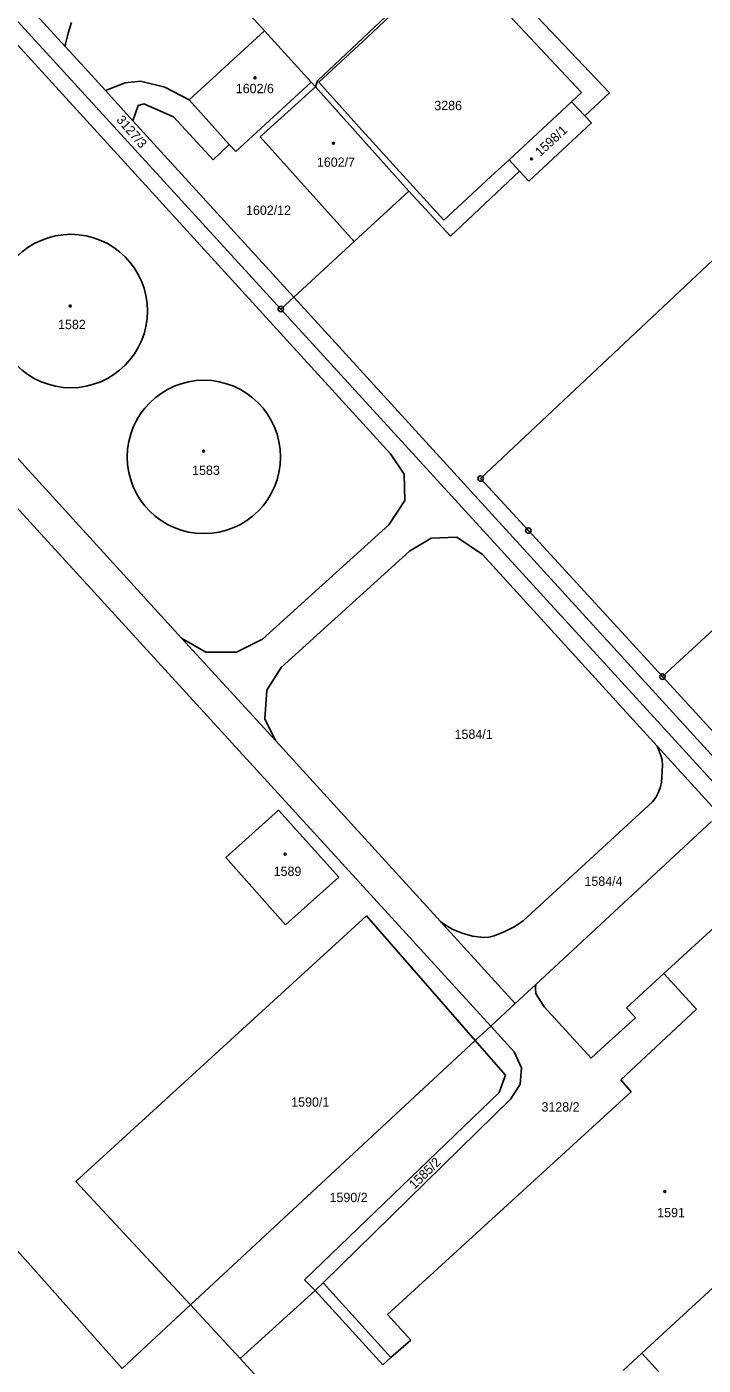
# Model space of a CAD drawing. Extents: x -736345 to -729997, y -1130177 to -1122501.
# Drawn here: x -733393 to -733269.5, y -1125232.9 to -1124988.6 of the extents above; entities that cross this region are included whole.
import ezdxf

# ---------------------------------------------------------------- set-up
doc = ezdxf.new("R2010")
doc.units = 0
for name, color, linetype in [('Vrstva 1', 7, 'Continuous'), ('Vrstva 18', 7, 'Continuous'), ('Vrstva 19', 7, 'Continuous'), ('Vrstva 25', 7, 'Continuous'), ('Vrstva 4', 7, 'Continuous')]:
    doc.layers.add(name, color=color, linetype=linetype)

msp = doc.modelspace()

# ---------------------------------------------------------------- linework, layer by layer
at = {"layer": 'Vrstva 1'}
for points in [[(-733441.53, -1124936.39), (-733346.64, -1125040.1)], [(-733364.15, -1124973.31), (-733349.59, -1124989.35)], [(-733312.87, -1124972.98), (-733339.96, -1124998.43)], [(-733286.59, -1125000.62), (-733312.87, -1124972.98)], [(-733330.89, -1124990.55), (-733315.08, -1124975.64)], [(-733315.08, -1124975.64), (-733291.71, -1125000.58)], [(-733392.57, -1124985.05), (-733386.06, -1124992.16)], [(-733385.5, -1124989.75), (-733384.89, -1124987.83)], [(-733326.58, -1125066.51), (-733395.94, -1124990.55)], [(-733385.96, -1124991.7), (-733385.5, -1124989.75)], [(-733349.59, -1124989.35), (-733363.36, -1125001.94)], [(-733341.07, -1124998.7), (-733349.59, -1124989.35)], [(-733330.89, -1124990.55), (-733339.68, -1124998.71)], [(-733386.06, -1124992.16), (-733385.96, -1124991.7)], [(-733384.41, -1124993.96), (-733386.06, -1124992.16)], [(-733378.69, -1125000.22), (-733384.41, -1124993.96)], [(-733372.28, -1124998.49), (-733375.08, -1124998.81)], [(-733367.83, -1124999.62), (-733372.28, -1124998.49)], [(-733339.96, -1124998.43), (-733340.31, -1124999.55)], [(-733375.08, -1124998.81), (-733378.69, -1125000.22)], [(-733378.69, -1125000.22), (-733373.65, -1125005.74)], [(-733363.36, -1125001.94), (-733367.83, -1124999.62)], [(-733354.83, -1125011.36), (-733341.07, -1124998.7)], [(-733350.42, -1125008.69), (-733340.31, -1124999.55)], [(-733340.31, -1124999.55), (-733341.07, -1124998.7)], [(-733340.31, -1124999.55), (-733323.23, -1125018.58)], [(-733339.68, -1124998.71), (-733331.79, -1125007.53)], [(-733291.71, -1125000.58), (-733293.52, -1125002.26)], [(-733291.12, -1125004.82), (-733286.59, -1125000.62)], [(-733373.65, -1125005.74), (-733372.72, -1125002.94)], [(-733372.72, -1125002.94), (-733371.64, -1125002.65)], [(-733371.64, -1125002.65), (-733366.24, -1125005.02)], [(-733293.52, -1125002.26), (-733304.95, -1125012.85)], [(-733373.65, -1125005.74), (-733344.27, -1125037.92)], [(-733366.24, -1125005.02), (-733358.98, -1125012.85)], [(-733289.89, -1125006.13), (-733291.12, -1125004.82)], [(-733316.83, -1125023.87), (-733331.79, -1125007.53)], [(-733301.34, -1125016.74), (-733289.89, -1125006.13)], [(-733358.98, -1125012.85), (-733356.05, -1125010.06)], [(-733356.05, -1125010.06), (-733354.83, -1125011.36)], [(-733333.21, -1125027.76), (-733350.42, -1125008.69)], [(-733444.88, -1125012.34), (-733364.79, -1125100.16)], [(-733304.95, -1125012.85), (-733308.25, -1125015.9)], [(-733450.73, -1125015.33), (-733308.28, -1125170.99)], [(-733315.62, -1125026.8), (-733303.01, -1125014.94)], [(-733303.01, -1125014.94), (-733301.34, -1125016.74)], [(-733308.25, -1125015.9), (-733316.83, -1125023.87)], [(-733323.23, -1125018.58), (-733333.21, -1125027.76)], [(-733323.23, -1125018.58), (-733315.62, -1125026.8)], [(-733255.53, -1125019.72), (-733310.13, -1125071.04)], [(-733333.21, -1125027.76), (-733344.27, -1125037.92)], [(-733346.64, -1125040.1), (-733344.27, -1125037.92)], [(-733346.64, -1125040.1), (-733264.25, -1125130.15)], [(-733344.27, -1125037.92), (-733204.53, -1125190.97)], [(-733326.58, -1125066.51), (-733324.11, -1125070.23)], [(-733324.11, -1125070.23), (-733323.96, -1125075.04)], [(-733310.13, -1125071.04), (-733301.41, -1125080.54)], [(-733323.96, -1125075.04), (-733326.93, -1125079.52)], [(-733326.93, -1125079.52), (-733350.01, -1125100.38)], [(-733301.41, -1125080.54), (-733276.93, -1125107.2)], [(-733319.2, -1125081.9), (-733323.14, -1125084.3)], [(-733314.51, -1125081.77), (-733319.2, -1125081.9)], [(-733309.8, -1125084.88), (-733314.51, -1125081.77)], [(-733323.14, -1125084.3), (-733346.56, -1125105.52)], [(-733309.8, -1125084.88), (-733277.9, -1125119.87)], [(-733276.93, -1125107.2), (-733265.16, -1125096.35)], [(-733347.59, -1125118.84), (-733364.79, -1125100.16)], [(-733364.79, -1125100.16), (-733360.35, -1125102.75)], [(-733354.7, -1125102.73), (-733350.01, -1125100.38)], [(-733360.35, -1125102.75), (-733354.7, -1125102.73)], [(-733346.56, -1125105.52), (-733349.18, -1125109.67)], [(-733276.93, -1125107.2), (-733198.33, -1125192.81)], [(-733349.18, -1125109.67), (-733349.54, -1125114.9)], [(-733349.54, -1125114.9), (-733347.59, -1125118.84)], [(-733317.47, -1125151.9), (-733347.59, -1125118.84)], [(-733277.9, -1125119.87), (-733277.64, -1125120.51)], [(-733277.9, -1125119.87), (-733266.57, -1125132.3)], [(-733277.64, -1125120.51), (-733277.26, -1125121.42)], [(-733277.26, -1125121.42), (-733276.98, -1125122.39)], [(-733276.98, -1125122.39), (-733276.89, -1125123.35)], [(-733276.89, -1125123.35), (-733277.12, -1125126.5)], [(-733277.34, -1125127.46), (-733277.7, -1125128.39)], [(-733277.12, -1125126.5), (-733277.34, -1125127.46)], [(-733278.77, -1125130.04), (-733302.35, -1125151.78)], [(-733278.16, -1125129.27), (-733278.77, -1125130.04)], [(-733277.7, -1125128.39), (-733278.16, -1125129.27)], [(-733356.7, -1125140.21), (-733347.06, -1125131.54)], [(-733347.06, -1125131.54), (-733336.05, -1125143.8)], [(-733267.98, -1125133.61), (-733300.07, -1125163.37)], [(-733345.75, -1125152.52), (-733356.7, -1125140.21)], [(-733336.05, -1125143.8), (-733345.75, -1125152.52)], [(-733263.92, -1125149.73), (-733276.66, -1125161.4)], [(-733384.06, -1125199.33), (-733330.99, -1125150.84)], [(-733330.99, -1125150.84), (-733311.11, -1125173.61)], [(-733317.07, -1125152.17), (-733317.47, -1125151.9)], [(-733317.47, -1125151.9), (-733303.84, -1125166.87)], [(-733315.35, -1125153.3), (-733317.07, -1125152.17)], [(-733302.35, -1125151.78), (-733304.02, -1125152.87)], [(-733313.52, -1125154.02), (-733315.35, -1125153.3)], [(-733311.63, -1125154.57), (-733313.52, -1125154.02)], [(-733309.64, -1125154.81), (-733311.63, -1125154.57)], [(-733308.66, -1125154.74), (-733309.64, -1125154.81)], [(-733307.67, -1125154.5), (-733308.66, -1125154.74)], [(-733305.81, -1125153.76), (-733307.67, -1125154.5)], [(-733304.02, -1125152.87), (-733305.81, -1125153.76)], [(-733276.66, -1125161.4), (-733283.51, -1125167.64)], [(-733276.66, -1125161.4), (-733270.73, -1125167.89)], [(-733300.07, -1125163.37), (-733303.84, -1125166.87)], [(-733300.12, -1125164.04), (-733300.07, -1125163.37)], [(-733300.05, -1125165.01), (-733300.12, -1125164.04)], [(-733303.84, -1125166.87), (-733308.28, -1125170.99)], [(-733299.51, -1125165.96), (-733300.05, -1125165.01)], [(-733298.49, -1125167.49), (-733299.51, -1125165.96)], [(-733298.49, -1125167.49), (-733289.96, -1125176.81)], [(-733281.87, -1125169.45), (-733286.73, -1125173.86)], [(-733284.53, -1125180.78), (-733270.73, -1125167.89)], [(-733283.51, -1125167.64), (-733281.87, -1125169.45)], [(-733308.28, -1125170.99), (-733311.11, -1125173.61)], [(-733308.28, -1125170.99), (-733303.99, -1125175.68)], [(-733311.11, -1125173.61), (-733363.14, -1125221.87)], [(-733305.6, -1125179.92), (-733311.11, -1125173.61)], [(-733288.17, -1125175.17), (-733286.73, -1125173.86)], [(-733303.99, -1125175.68), (-733302.69, -1125178.6)], [(-733289.96, -1125176.81), (-733288.17, -1125175.17)], [(-733302.69, -1125178.6), (-733302.94, -1125181.56)], [(-733306.76, -1125183.08), (-733305.6, -1125179.92)], [(-733302.94, -1125181.56), (-733304.61, -1125184.28)], [(-733282.66, -1125183), (-733284.53, -1125180.78)], [(-733342.32, -1125217.31), (-733306.76, -1125183.08)], [(-733304.61, -1125184.28), (-733338.88, -1125217.85)], [(-733282.66, -1125183), (-733327.15, -1125223.62)], [(-733363.14, -1125221.87), (-733384.06, -1125199.33)], [(-733396.24, -1125210.3), (-733375.61, -1125233.44)], [(-733262.4, -1125213.87), (-733280.69, -1125230.68)], [(-733340.38, -1125219.22), (-733342.32, -1125217.31)], [(-733340.38, -1125219.22), (-733338.88, -1125217.85)], [(-733338.88, -1125217.85), (-733326.51, -1125231.43)], [(-733354.07, -1125231.64), (-733340.38, -1125219.22)], [(-733363.14, -1125221.87), (-733375.61, -1125233.44)], [(-733363.14, -1125221.87), (-733354.07, -1125231.64)], [(-733327.15, -1125223.62), (-733322.86, -1125228.3)], [(-733326.51, -1125231.43), (-733322.86, -1125228.3)], [(-733280.69, -1125230.68), (-733284.11, -1125233.83)], [(-733277.65, -1125234), (-733280.69, -1125230.68)], [(-733312.89, -1125276.75), (-733354.07, -1125231.64)]]:
    msp.add_lwpolyline(points, dxfattribs=at)
for centre in [(-733384.99, -1125040.47), (-733360.69, -1125067.1)]:
    msp.add_circle(centre, 14, dxfattribs=at)
at = {"layer": 'Vrstva 25'}
for centre, radius in [((-733351.35, -1124997.92), 0.175), ((-733337.03, -1125009.86), 0.175), ((-733300.85, -1125012.72), 0.175), ((-733385.1, -1125039.55), 0.175), ((-733346.64, -1125040.1), 0.5), ((-733346.64, -1125040.1), 0.032), ((-733360.76, -1125066.04), 0.175), ((-733310.13, -1125071.04), 0.5), ((-733310.13, -1125071.04), 0.032), ((-733301.41, -1125080.54), 0.5), ((-733301.41, -1125080.54), 0.032), ((-733276.93, -1125107.2), 0.5), ((-733276.93, -1125107.2), 0.032), ((-733345.85, -1125139.6), 0.175), ((-733276.5, -1125201.17), 0.175)]:
    msp.add_circle(centre, radius, dxfattribs=at)
at = {"layer": 'Vrstva 4'}
for points in [[(-733363.36, -1125001.94), (-733356.05, -1125010.06)], [(-733291.12, -1125004.82), (-733293.52, -1125002.26)], [(-733304.95, -1125012.85), (-733303.01, -1125014.94)], [(-733327.97, -1125232.78), (-733340.38, -1125219.22)], [(-733326.51, -1125231.43), (-733327.97, -1125232.78)]]:
    msp.add_lwpolyline(points, dxfattribs=at)

# ---------------------------------------------------------------- texts
at = {"layer": 'Vrstva 18'}
for s, p in [('3286', (-733318.6, -1125003.81)), ('1602/12', (-733352.99, -1125022.92)), ('1584/1', (-733314.89, -1125118.55)), ('1584/4', (-733291.17, -1125145.38)), ('1590/1', (-733344.73, -1125185.68)), ('3128/2', (-733299.02, -1125186.57)), ('1590/2', (-733337.73, -1125203.1))]:
    msp.add_text(s, height=1.7, dxfattribs=at).set_placement(p)
for s, rotation, p in [('3127/3', 310.70247, (-733376.768, -1125005.631)), ('1585/2', 44.60036, (-733322.219, -1125200.858))]:
    msp.add_text(s, height=1.7, rotation=rotation, dxfattribs=at).set_placement(p)
at = {"layer": 'Vrstva 19'}
for s, p in [('1602/6', (-733354.86, -1125000.71)), ('1602/7', (-733340.04, -1125014.15)), ('1582', (-733387.32, -1125043.77)), ('1583', (-733362.83, -1125070.38)), ('1589', (-733347.94, -1125143.58)), ('1591', (-733277.87, -1125205.86))]:
    msp.add_text(s, height=1.7, dxfattribs=at).set_placement(p)
msp.add_text('1598/1', height=1.7, rotation=42.80034, dxfattribs=at).set_placement((-733299.25, -1125012.378))

doc.saveas('drawing.dxf')
